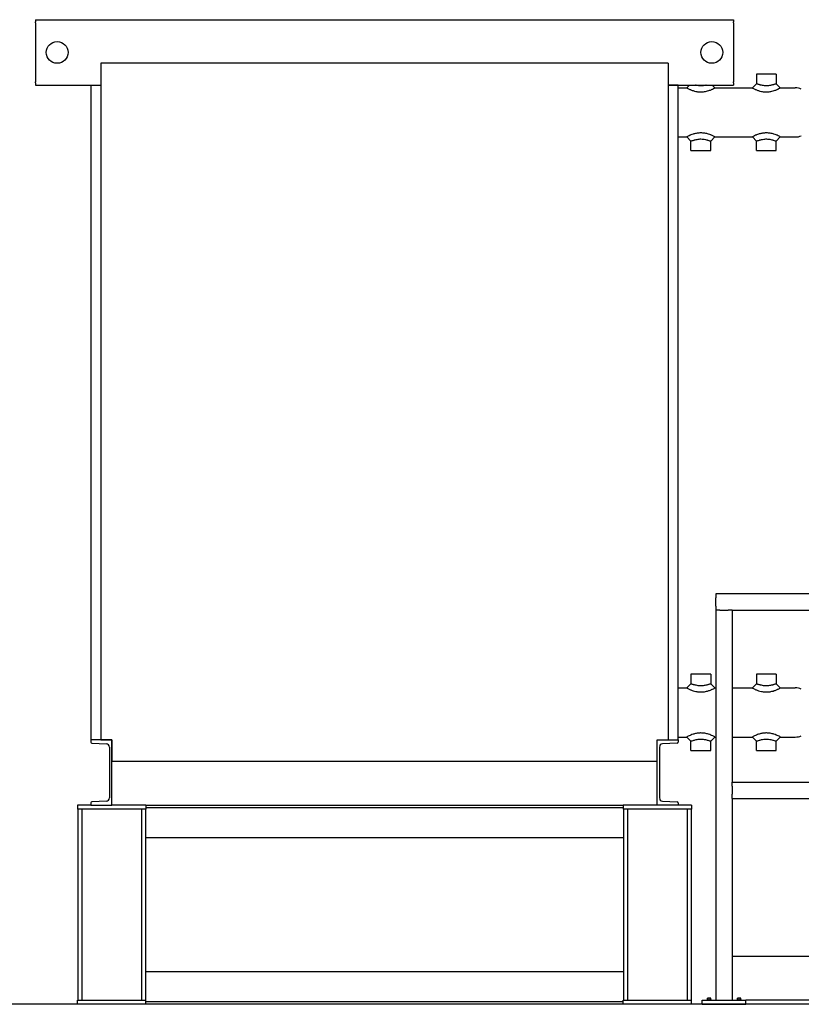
# Model space of a CAD drawing. Header units: inches. Extents: x 18 to 846, y -67 to 561.
# Tile 463 of 656: x 337 to 409, y 257 to 347. Entities that reach past the tile are written whole.
import ezdxf

# ---------------------------------------------------------------- set-up
doc = ezdxf.new("R2010")
doc.units = ezdxf.units.IN
doc.header["$LTSCALE"] = 24
doc.header["$MEASUREMENT"] = 0
doc.layers.add('Visible (ANSI)', color=7, linetype='Continuous', lineweight=30)

msp = doc.modelspace()

# ---------------------------------------------------------------- linework, layer by layer
at = {"layer": 'Visible (ANSI)'}
for p, q in [((338.55343, 347.16786), (402.55343, 347.16786)), ((338.55343, 347.16786), (338.55343, 346.96082)), ((338.55343, 346.86495), (338.55343, 346.96082)), ((338.55343, 346.86495), (338.55343, 346.79464)), ((338.55343, 346.79464), (338.55343, 346.49192)), ((402.55343, 347.16786), (402.55343, 346.96082)), ((402.55343, 346.86495), (402.55343, 346.96082)), ((402.55343, 346.86495), (402.55343, 346.79464)), ((402.55343, 346.79464), (402.55343, 346.49192)), ((338.55343, 346.49192), (338.55343, 341.84381)), ((402.55343, 346.49192), (402.55343, 341.84381)), ((344.55343, 343.16786), (344.55343, 281.16786)), ((396.55343, 343.16786), (344.55343, 343.16786)), ((396.55343, 343.16786), (396.55343, 281.16786)), ((406.45968, 342.16786), (404.64718, 342.16786)), ((404.64718, 342.16786), (404.64718, 341.29286)), ((406.45968, 342.16786), (406.45968, 341.29286)), ((338.55343, 341.84381), (338.55343, 341.54109)), ((338.55343, 341.54109), (338.55343, 341.47078)), ((338.55343, 341.37491), (338.55343, 341.47078)), ((338.55343, 341.37491), (338.55343, 341.16786)), ((338.55343, 341.16786), (344.55343, 341.16786)), ((343.63343, 341.16786), (343.63343, 281.16786)), ((343.63343, 341.16786), (344.55343, 341.16786)), ((396.55343, 341.16786), (402.55343, 341.16786)), ((397.47343, 341.16786), (396.55343, 341.16786)), ((397.47343, 281.16786), (397.47343, 341.16786)), ((398.27218, 340.91786), (398.52218, 341.16786)), ((400.58468, 341.16786), (400.83468, 340.91786)), ((402.55343, 341.84381), (402.55343, 341.54109)), ((402.55343, 341.54109), (402.55343, 341.47078)), ((402.55343, 341.37491), (402.55343, 341.47078)), ((402.55343, 341.37491), (402.55343, 341.16786)), ((404.27218, 340.91786), (404.64718, 341.29286)), ((406.45968, 341.29286), (406.83468, 340.91786)), ((397.47343, 340.91786), (398.27218, 340.91786)), ((400.83468, 340.91786), (404.27218, 340.91786)), ((406.83468, 340.91786), (408.20306, 340.91786)), ((397.47343, 336.41786), (398.27218, 336.41786)), ((398.64718, 336.04286), (398.27218, 336.41786)), ((398.64718, 335.16786), (398.64718, 336.04286)), ((400.83468, 336.41786), (400.45968, 336.04286)), ((400.45968, 335.16786), (400.45968, 336.04286)), ((400.83468, 336.41786), (404.27218, 336.41786)), ((404.64718, 336.04286), (404.27218, 336.41786)), ((404.64718, 335.16786), (404.64718, 336.04286)), ((406.83468, 336.41786), (406.45968, 336.04286)), ((406.45968, 335.16786), (406.45968, 336.04286)), ((406.83468, 336.41786), (408.20306, 336.41786)), ((398.64718, 335.16786), (400.45968, 335.16786)), ((404.64718, 335.16786), (406.45968, 335.16786)), ((426.03743, 294.54286), (400.92843, 294.54286)), ((400.92843, 294.54286), (400.92843, 294.16786)), ((400.92843, 293.41786), (400.92843, 294.16786)), ((400.92843, 293.41786), (400.92843, 293.04286)), ((400.92843, 293.04286), (400.92843, 257.29286)), ((401.30343, 293.04286), (400.92843, 293.04286)), ((401.30343, 293.04286), (402.05343, 293.04286)), ((402.42843, 293.04286), (402.05343, 293.04286)), ((402.42843, 293.04286), (402.42843, 277.29286)), ((402.42843, 293.04286), (424.53743, 293.04286)), ((400.45968, 287.16786), (398.64718, 287.16786)), ((398.64718, 287.16786), (398.64718, 286.29286)), ((400.45968, 287.16786), (400.45968, 286.29286)), ((406.45968, 287.16786), (404.64718, 287.16786)), ((404.64718, 287.16786), (404.64718, 286.29286)), ((406.45968, 287.16786), (406.45968, 286.29286)), ((398.27218, 285.91786), (398.64718, 286.29286)), ((400.45968, 286.29286), (400.83468, 285.91786)), ((404.27218, 285.91786), (404.64718, 286.29286)), ((406.45968, 286.29286), (406.83468, 285.91786)), ((397.47343, 285.91786), (398.27218, 285.91786)), ((400.83468, 285.91786), (400.92843, 285.91786)), ((402.42843, 285.91786), (404.27218, 285.91786)), ((406.83468, 285.91786), (408.20306, 285.91786)), ((345.55343, 281.16786), (343.63343, 281.16786)), ((343.63343, 281.16786), (343.63343, 280.96082)), ((343.72441, 280.86495), (345.06615, 280.79464)), ((344.55343, 281.16786), (345.55343, 281.16786)), ((345.55343, 281.16786), (345.55343, 279.16786)), ((345.55343, 275.16786), (345.55343, 281.16786)), ((395.55343, 279.16786), (395.55343, 281.16786)), ((395.55343, 281.16786), (396.55343, 281.16786)), ((395.55343, 275.16786), (395.55343, 281.16786)), ((395.55343, 281.16786), (397.47343, 281.16786)), ((397.38245, 280.86495), (396.04071, 280.79464)), ((397.47343, 281.41786), (398.27218, 281.41786)), ((397.47343, 281.16786), (397.47343, 280.96082)), ((398.64718, 281.04286), (398.27218, 281.41786)), ((398.64718, 280.16786), (398.64718, 281.04286)), ((400.83468, 281.41786), (400.45968, 281.04286)), ((400.45968, 280.16786), (400.45968, 281.04286)), ((400.83468, 281.41786), (400.92843, 281.41786)), ((402.42843, 281.41786), (404.27218, 281.41786)), ((404.64718, 281.04286), (404.27218, 281.41786)), ((404.64718, 280.16786), (404.64718, 281.04286)), ((406.83468, 281.41786), (406.45968, 281.04286)), ((406.45968, 280.16786), (406.45968, 281.04286)), ((406.83468, 281.41786), (408.20306, 281.41786)), ((345.35343, 280.49192), (345.35343, 275.84381)), ((395.75343, 280.49192), (395.75343, 275.84381)), ((398.64718, 280.16786), (400.45968, 280.16786)), ((404.64718, 280.16786), (406.45968, 280.16786)), ((395.55343, 279.16786), (345.55343, 279.16786)), ((402.42843, 277.29286), (424.53743, 277.29286)), ((402.42843, 276.91786), (402.42843, 277.29286)), ((402.42843, 276.91786), (402.42843, 276.16786)), ((402.42843, 275.79286), (402.42843, 276.16786)), ((343.63343, 275.37491), (343.63343, 275.16786)), ((345.06615, 275.54109), (343.72441, 275.47078)), ((396.04071, 275.54109), (397.38245, 275.47078)), ((397.47343, 275.37491), (397.47343, 275.16786)), ((402.42843, 275.79286), (402.42843, 257.29286)), ((402.42843, 275.79286), (424.53743, 275.79286)), ((343.63343, 275.16786), (342.42843, 275.16786)), ((342.42843, 275.16786), (342.42843, 274.79286)), ((348.67843, 274.79286), (342.42843, 274.79286)), ((342.45343, 274.79286), (342.45343, 257.29286)), ((342.81843, 274.79286), (342.81843, 257.29286)), ((343.63343, 275.16786), (345.55343, 275.16786)), ((348.67843, 275.16786), (345.55343, 275.16786)), ((348.28843, 274.79286), (348.28843, 257.29286)), ((348.65343, 274.79286), (348.65343, 257.29286)), ((348.67843, 275.16786), (348.67843, 274.79286)), ((348.67843, 275.16786), (392.42843, 275.16786)), ((392.42843, 274.91786), (348.67843, 274.91786)), ((395.55343, 275.16786), (392.42843, 275.16786)), ((392.42843, 275.16786), (392.42843, 274.79286)), ((398.67843, 274.79286), (392.42843, 274.79286)), ((392.45343, 274.79286), (392.45343, 257.29286)), ((392.81843, 274.79286), (392.81843, 257.29286)), ((397.47343, 275.16786), (395.55343, 275.16786)), ((398.67843, 275.16786), (397.47343, 275.16786)), ((398.28843, 274.79286), (398.28843, 257.29286)), ((398.65343, 274.79286), (398.65343, 257.29286)), ((398.67843, 275.16786), (398.67843, 274.79286)), ((392.45343, 272.16786), (348.65343, 272.16786)), ((424.53743, 261.29286), (402.42843, 261.29286)), ((348.65343, 259.91786), (392.45343, 259.91786)), ((342.42843, 257.29286), (348.67843, 257.29286)), ((342.42843, 256.91786), (342.42843, 257.29286)), ((348.67843, 256.91786), (348.67843, 257.29286)), ((392.42843, 257.29286), (398.67843, 257.29286)), ((392.42843, 256.91786), (392.42843, 257.29286)), ((398.67843, 256.91786), (398.67843, 257.29286)), ((399.67843, 257.29286), (403.67843, 257.29286)), ((399.67843, 256.91786), (399.67843, 257.29286)), ((400.08743, 257.33186), (400.51943, 257.33186)), ((400.08743, 257.33186), (400.08743, 257.29286)), ((400.22543, 257.48686), (400.14743, 257.48686)), ((400.14743, 257.48686), (400.14743, 257.46764)), ((400.14743, 257.33186), (400.14743, 257.46764)), ((400.38143, 257.48686), (400.22543, 257.48686)), ((400.30343, 257.33186), (400.30343, 257.46764)), ((400.45943, 257.48686), (400.38143, 257.48686)), ((400.45943, 257.46764), (400.45943, 257.48686)), ((400.45943, 257.33186), (400.45943, 257.46764)), ((400.51943, 257.33186), (400.51943, 257.29286)), ((402.83743, 257.33186), (403.26943, 257.33186)), ((402.83743, 257.33186), (402.83743, 257.29286)), ((402.97543, 257.48686), (402.89743, 257.48686)), ((402.89743, 257.48686), (402.89743, 257.46764)), ((402.89743, 257.33186), (402.89743, 257.46764)), ((403.13143, 257.48686), (402.97543, 257.48686)), ((403.05343, 257.33186), (403.05343, 257.46764)), ((403.20943, 257.48686), (403.13143, 257.48686)), ((403.20943, 257.46764), (403.20943, 257.48686)), ((403.20943, 257.33186), (403.20943, 257.46764)), ((403.26943, 257.33186), (403.26943, 257.29286)), ((423.28743, 257.29286), (403.67843, 257.29286)), ((403.67843, 256.91786), (403.67843, 257.29286)), ((538.67843, 256.91786), (331.67843, 256.91786)), ((348.67843, 257.16786), (392.42843, 257.16786)), ((399.67843, 256.91786), (403.67843, 256.91786))]:
    msp.add_line(p, q, dxfattribs=at)
for centre in [(340.55343, 344.16786), (400.55343, 344.16786)]:
    msp.add_circle(centre, 1, dxfattribs=at)
for centre, radius, start, end in [((408.20306, 339.41786), 1.5, 68.2727182, 90), ((408.20306, 337.91786), 1.5, 270, 291.7272818), ((408.20306, 284.41786), 1.5, 68.2727182, 90), ((343.72943, 280.96082), 0.096, 180, 267.0004445), ((345.05029, 280.49192), 0.30314, 0, 87.0004445), ((396.05657, 280.49192), 0.30314, 92.9995555, 180), ((397.37743, 280.96082), 0.096, 272.9995555, 0), ((408.20306, 282.91786), 1.5, 270, 291.7272818), ((343.72943, 275.37491), 0.096, 92.9995555, 180), ((345.05029, 275.84381), 0.30314, 272.9995555, 0), ((396.05657, 275.84381), 0.30314, 180, 267.0004445), ((397.37743, 275.37491), 0.096, 0, 87.0004445)]:
    msp.add_arc(centre, radius, start, end, dxfattribs=at)
for centre, start_param, end_param in [((400.22543, 257.26625), 0, 0.42053434), ((400.22543, 257.26625), 5.86265097, 6.28318531), ((400.38143, 257.26625), 0, 0.42053434), ((400.38143, 257.26625), 5.86265097, 6.28318531), ((402.97543, 257.26625), 0, 0.42053434), ((402.97543, 257.26625), 5.86265097, 6.28318531), ((403.13143, 257.26625), 0, 0.42053434), ((403.13143, 257.26625), 5.86265097, 6.28318531)]:
    msp.add_ellipse(centre, major_axis=(0, 0.22062), ratio=0.8660254, start_param=start_param, end_param=end_param, dxfattribs=at)
for points, knots in [([(400.04599, 341.16787), (400.03025, 341.16401), (400.01426, 341.16022), (399.94933, 341.14546), (399.89896, 341.13541), (399.78167, 341.11629), (399.7147, 341.10871), (399.61712, 341.10318), (399.58496, 341.10228), (399.52523, 341.10228), (399.49654, 341.103), (399.40958, 341.10741), (399.3501, 341.11342), (399.23095, 341.13097), (399.17125, 341.14246), (399.0958, 341.15947), (399.07818, 341.16362), (399.06086, 341.16787)], [5.56070868, 5.56070868, 5.56070868, 5.56070868, 5.70642662, 5.70642662, 6.1456643, 6.1456643, 6.73038552, 6.73038552, 7.02413965, 7.02413965, 7.28680588, 7.28680588, 7.80934495, 7.80934495, 8.3272658, 8.3272658, 8.48757062, 8.48757062, 8.48757062, 8.48757062]), ([(406.45968, 341.29286), (406.45968, 341.29286), (406.45785, 341.29223), (406.4447, 341.2877), (406.42296, 341.2802), (406.36036, 341.25929), (406.32085, 341.24632), (406.25043, 341.22441), (406.22309, 341.21613), (406.16676, 341.19974), (406.13824, 341.19175), (406.07324, 341.17447), (406.03616, 341.1652), (405.94933, 341.14546), (405.89896, 341.13541), (405.78167, 341.11629), (405.7147, 341.10871), (405.61712, 341.10318), (405.58496, 341.10228), (405.52523, 341.10228), (405.49654, 341.103), (405.40958, 341.10741), (405.3501, 341.11342), (405.23095, 341.13097), (405.17125, 341.14246), (405.081, 341.1628), (405.04906, 341.17062), (404.9878, 341.18651), (404.95885, 341.19447), (404.90041, 341.21119), (404.87129, 341.21989), (404.80451, 341.24046), (404.76869, 341.25204), (404.70941, 341.2716), (404.68597, 341.27957), (404.65484, 341.29021), (404.64718, 341.29286), (404.64718, 341.29286)], [3.51206982, 3.51206982, 3.51206982, 3.51206982, 3.72862879, 3.72862879, 4.26949959, 4.26949959, 4.77929071, 4.77929071, 5.07134153, 5.07134153, 5.36339235, 5.36339235, 5.70642662, 5.70642662, 6.1456643, 6.1456643, 6.73038551, 6.73038551, 7.02413965, 7.02413965, 7.28680588, 7.28680588, 7.80934495, 7.80934495, 8.3272658, 8.3272658, 8.62064719, 8.62064719, 8.91402858, 8.91402858, 9.21987013, 9.21987013, 9.65864991, 9.65864991, 10.09742969, 10.09742969, 10.53620947, 10.53620947, 10.53620947, 10.53620947]), ([(398.27218, 340.91786), (398.27218, 340.91786), (398.28008, 340.91332), (398.31285, 340.895), (398.3377, 340.88124), (398.40265, 340.84696), (398.44278, 340.82645), (398.52091, 340.78918), (398.55586, 340.77319), (398.62831, 340.7419), (398.66521, 340.72674), (398.74604, 340.69583), (398.78954, 340.68027), (398.91726, 340.63876), (399.00727, 340.61404), (399.19864, 340.57478), (399.30017, 340.56045), (399.45253, 340.5499), (399.50343, 340.54817), (399.60935, 340.54817), (399.66639, 340.55034), (399.83686, 340.56356), (399.94997, 340.58151), (400.13435, 340.62358), (400.20925, 340.64495), (400.3317, 340.68511), (400.38167, 340.70343), (400.46622, 340.73674), (400.50209, 340.75184), (400.57106, 340.7823), (400.60352, 340.79742), (400.68521, 340.83692), (400.72881, 340.85972), (400.79646, 340.89616), (400.81908, 340.90901), (400.83278, 340.91678), (400.83468, 340.91786), (400.83468, 340.91786)], [-10.53620947, -10.53620947, -10.53620947, -10.53620947, -10.09742969, -10.09742969, -9.65864991, -9.65864991, -9.21987013, -9.21987013, -8.91402858, -8.91402858, -8.62064719, -8.62064719, -8.3272658, -8.3272658, -7.80934495, -7.80934495, -7.28680588, -7.28680588, -7.02413965, -7.02413965, -6.73038552, -6.73038552, -6.1456643, -6.1456643, -5.70642662, -5.70642662, -5.36339235, -5.36339235, -5.07134153, -5.07134153, -4.77929071, -4.77929071, -4.26949959, -4.26949959, -3.72862879, -3.72862879, -3.51206982, -3.51206982, -3.51206982, -3.51206982]), ([(404.27218, 340.91786), (404.27218, 340.91786), (404.28008, 340.91332), (404.31285, 340.895), (404.3377, 340.88124), (404.40265, 340.84696), (404.44278, 340.82645), (404.52091, 340.78918), (404.55586, 340.77319), (404.62831, 340.7419), (404.66521, 340.72674), (404.74604, 340.69583), (404.78954, 340.68027), (404.91726, 340.63876), (405.00727, 340.61404), (405.19864, 340.57478), (405.30017, 340.56045), (405.45253, 340.5499), (405.50343, 340.54817), (405.60935, 340.54817), (405.66639, 340.55034), (405.83686, 340.56356), (405.94997, 340.58151), (406.13435, 340.62358), (406.20925, 340.64495), (406.3317, 340.68511), (406.38167, 340.70343), (406.46622, 340.73674), (406.50209, 340.75184), (406.57106, 340.7823), (406.60352, 340.79742), (406.68521, 340.83692), (406.72881, 340.85972), (406.79646, 340.89616), (406.81908, 340.90901), (406.83278, 340.91678), (406.83468, 340.91786), (406.83468, 340.91786)], [-10.53620947, -10.53620947, -10.53620947, -10.53620947, -10.09742969, -10.09742969, -9.65864991, -9.65864991, -9.21987013, -9.21987013, -8.91402858, -8.91402858, -8.62064719, -8.62064719, -8.3272658, -8.3272658, -7.80934495, -7.80934495, -7.28680588, -7.28680588, -7.02413965, -7.02413965, -6.73038551, -6.73038551, -6.1456643, -6.1456643, -5.70642662, -5.70642662, -5.36339235, -5.36339235, -5.07134153, -5.07134153, -4.77929071, -4.77929071, -4.26949959, -4.26949959, -3.72862879, -3.72862879, -3.51206982, -3.51206982, -3.51206982, -3.51206982]), ([(399.55343, 336.78756), (399.52148, 336.78756), (399.48916, 336.78686), (399.34819, 336.78064), (399.2382, 336.76737), (399.02761, 336.72714), (398.92723, 336.70014), (398.76515, 336.64759), (398.6997, 336.6229), (398.61799, 336.58936), (398.59448, 336.57933), (398.50391, 336.53939), (398.4439, 336.50986), (398.35097, 336.46185), (398.31702, 336.44307), (398.28008, 336.42241), (398.27218, 336.41786), (398.27218, 336.41786)], [-14.0482793, -14.0482793, -14.0482793, -14.0482793, -13.88041818, -13.88041818, -13.31955091, -13.31955091, -12.74821712, -12.74821712, -12.2913286, -12.2913286, -12.09985794, -12.09985794, -11.52555668, -11.52555668, -10.97498925, -10.97498925, -10.53620947, -10.53620947, -10.53620947, -10.53620947]), ([(400.83468, 336.41786), (400.83468, 336.41786), (400.82847, 336.42143), (400.79692, 336.43914), (400.76416, 336.4574), (400.67041, 336.50618), (400.60737, 336.53743), (400.51264, 336.57922), (400.489, 336.58931), (400.39962, 336.62599), (400.32441, 336.65407), (400.14298, 336.7106), (400.03356, 336.73804), (399.7991, 336.77704), (399.67375, 336.78756), (399.55343, 336.78756)], [-3.51206982, -3.51206982, -3.51206982, -3.51206982, -3.1223982, -3.1223982, -2.55823604, -2.55823604, -1.94948186, -1.94948186, -1.7569507, -1.7569507, -1.24025512, -1.24025512, -0.63207034, -0.63207034, 0, 0, 0, 0]), ([(405.55343, 336.78756), (405.52148, 336.78756), (405.48916, 336.78686), (405.34819, 336.78064), (405.2382, 336.76737), (405.02761, 336.72714), (404.92723, 336.70014), (404.76515, 336.64759), (404.6997, 336.6229), (404.61799, 336.58936), (404.59448, 336.57933), (404.50391, 336.53939), (404.4439, 336.50986), (404.35097, 336.46185), (404.31702, 336.44307), (404.28008, 336.42241), (404.27218, 336.41786), (404.27218, 336.41786)], [-14.0482793, -14.0482793, -14.0482793, -14.0482793, -13.88041818, -13.88041818, -13.31955091, -13.31955091, -12.74821712, -12.74821712, -12.2913286, -12.2913286, -12.09985794, -12.09985794, -11.52555668, -11.52555668, -10.97498925, -10.97498925, -10.53620947, -10.53620947, -10.53620947, -10.53620947]), ([(406.83468, 336.41786), (406.83468, 336.41786), (406.82847, 336.42143), (406.79692, 336.43914), (406.76416, 336.4574), (406.67041, 336.50618), (406.60737, 336.53743), (406.51264, 336.57922), (406.489, 336.58931), (406.39962, 336.62599), (406.32441, 336.65407), (406.14298, 336.7106), (406.03356, 336.73804), (405.7991, 336.77704), (405.67375, 336.78756), (405.55343, 336.78756)], [-3.51206982, -3.51206982, -3.51206982, -3.51206982, -3.1223982, -3.1223982, -2.55823604, -2.55823604, -1.94948186, -1.94948186, -1.7569507, -1.7569507, -1.24025512, -1.24025512, -0.63207034, -0.63207034, 0, 0, 0, 0]), ([(398.64718, 336.04286), (398.64718, 336.04286), (398.65484, 336.04552), (398.68994, 336.05752), (398.72194, 336.06839), (398.80553, 336.0956), (398.85776, 336.11205), (398.93168, 336.13353), (398.95051, 336.13887), (399.01465, 336.15649), (399.06381, 336.16907), (399.17825, 336.19483), (399.24431, 336.20727), (399.3738, 336.22508), (399.43731, 336.23057), (399.51719, 336.23315), (399.53541, 336.23344), (399.55343, 336.23344)], [10.53620947, 10.53620947, 10.53620947, 10.53620947, 10.97498925, 10.97498925, 11.52555668, 11.52555668, 12.09985794, 12.09985794, 12.2913286, 12.2913286, 12.74821712, 12.74821712, 13.31955091, 13.31955091, 13.88041818, 13.88041818, 14.0482793, 14.0482793, 14.0482793, 14.0482793]), ([(399.55343, 336.23344), (399.62127, 336.23344), (399.69208, 336.22919), (399.8334, 336.21219), (399.90391, 336.19977), (400.03012, 336.17236), (400.08629, 336.15812), (400.15645, 336.13884), (400.17539, 336.13348), (400.25272, 336.11099), (400.30783, 336.09354), (400.39256, 336.06584), (400.42361, 336.05524), (400.45367, 336.04495), (400.45968, 336.04286), (400.45968, 336.04286)], [0, 0, 0, 0, 0.63207034, 0.63207034, 1.24025512, 1.24025512, 1.7569507, 1.7569507, 1.94948186, 1.94948186, 2.55823604, 2.55823604, 3.1223982, 3.1223982, 3.51206982, 3.51206982, 3.51206982, 3.51206982]), ([(404.64718, 336.04286), (404.64718, 336.04286), (404.65484, 336.04552), (404.68994, 336.05752), (404.72194, 336.06839), (404.80553, 336.0956), (404.85776, 336.11205), (404.93168, 336.13353), (404.95051, 336.13887), (405.01465, 336.15649), (405.06381, 336.16907), (405.17825, 336.19483), (405.24431, 336.20727), (405.3738, 336.22508), (405.43731, 336.23057), (405.51719, 336.23315), (405.53541, 336.23344), (405.55343, 336.23344)], [10.53620947, 10.53620947, 10.53620947, 10.53620947, 10.97498925, 10.97498925, 11.52555668, 11.52555668, 12.09985794, 12.09985794, 12.2913286, 12.2913286, 12.74821712, 12.74821712, 13.31955091, 13.31955091, 13.88041818, 13.88041818, 14.0482793, 14.0482793, 14.0482793, 14.0482793]), ([(405.55343, 336.23344), (405.62127, 336.23344), (405.69208, 336.22919), (405.8334, 336.21219), (405.90391, 336.19977), (406.03012, 336.17236), (406.08629, 336.15812), (406.15645, 336.13884), (406.17539, 336.13348), (406.25272, 336.11099), (406.30783, 336.09354), (406.39256, 336.06584), (406.42361, 336.05524), (406.45367, 336.04495), (406.45968, 336.04286), (406.45968, 336.04286)], [0, 0, 0, 0, 0.63207034, 0.63207034, 1.24025512, 1.24025512, 1.7569507, 1.7569507, 1.94948186, 1.94948186, 2.55823604, 2.55823604, 3.1223982, 3.1223982, 3.51206982, 3.51206982, 3.51206982, 3.51206982]), ([(400.45968, 286.29286), (400.45968, 286.29286), (400.45785, 286.29223), (400.4447, 286.2877), (400.42296, 286.2802), (400.36036, 286.25929), (400.32085, 286.24632), (400.25043, 286.22441), (400.22309, 286.21613), (400.16676, 286.19974), (400.13824, 286.19175), (400.07324, 286.17447), (400.03616, 286.1652), (399.94933, 286.14546), (399.89896, 286.13541), (399.78167, 286.11629), (399.7147, 286.10871), (399.61712, 286.10318), (399.58496, 286.10228), (399.52523, 286.10228), (399.49654, 286.103), (399.40958, 286.10741), (399.3501, 286.11342), (399.23095, 286.13097), (399.17125, 286.14246), (399.081, 286.1628), (399.04906, 286.17062), (398.9878, 286.18651), (398.95885, 286.19447), (398.90041, 286.21119), (398.87129, 286.21989), (398.80451, 286.24046), (398.76869, 286.25204), (398.70941, 286.2716), (398.68597, 286.27957), (398.65484, 286.29021), (398.64718, 286.29286), (398.64718, 286.29286)], [3.51206982, 3.51206982, 3.51206982, 3.51206982, 3.72862879, 3.72862879, 4.26949959, 4.26949959, 4.77929071, 4.77929071, 5.07134153, 5.07134153, 5.36339235, 5.36339235, 5.70642662, 5.70642662, 6.1456643, 6.1456643, 6.73038552, 6.73038552, 7.02413965, 7.02413965, 7.28680588, 7.28680588, 7.80934495, 7.80934495, 8.3272658, 8.3272658, 8.62064719, 8.62064719, 8.91402858, 8.91402858, 9.21987013, 9.21987013, 9.65864991, 9.65864991, 10.09742969, 10.09742969, 10.53620947, 10.53620947, 10.53620947, 10.53620947]), ([(406.45968, 286.29286), (406.45968, 286.29286), (406.45785, 286.29223), (406.4447, 286.2877), (406.42296, 286.2802), (406.36036, 286.25929), (406.32085, 286.24632), (406.25043, 286.22441), (406.22309, 286.21613), (406.16676, 286.19974), (406.13824, 286.19175), (406.07324, 286.17447), (406.03616, 286.1652), (405.94933, 286.14546), (405.89896, 286.13541), (405.78167, 286.11629), (405.7147, 286.10871), (405.61712, 286.10318), (405.58496, 286.10228), (405.52523, 286.10228), (405.49654, 286.103), (405.40958, 286.10741), (405.3501, 286.11342), (405.23095, 286.13097), (405.17125, 286.14246), (405.081, 286.1628), (405.04906, 286.17062), (404.9878, 286.18651), (404.95885, 286.19447), (404.90041, 286.21119), (404.87129, 286.21989), (404.80451, 286.24046), (404.76869, 286.25204), (404.70941, 286.2716), (404.68597, 286.27957), (404.65484, 286.29021), (404.64718, 286.29286), (404.64718, 286.29286)], [3.51206982, 3.51206982, 3.51206982, 3.51206982, 3.72862879, 3.72862879, 4.26949959, 4.26949959, 4.77929071, 4.77929071, 5.07134153, 5.07134153, 5.36339235, 5.36339235, 5.70642662, 5.70642662, 6.1456643, 6.1456643, 6.73038551, 6.73038551, 7.02413965, 7.02413965, 7.28680588, 7.28680588, 7.80934495, 7.80934495, 8.3272658, 8.3272658, 8.62064719, 8.62064719, 8.91402858, 8.91402858, 9.21987013, 9.21987013, 9.65864991, 9.65864991, 10.09742969, 10.09742969, 10.53620947, 10.53620947, 10.53620947, 10.53620947]), ([(398.27218, 285.91786), (398.27218, 285.91786), (398.28008, 285.91332), (398.31285, 285.895), (398.3377, 285.88124), (398.40265, 285.84696), (398.44278, 285.82645), (398.52091, 285.78918), (398.55586, 285.77319), (398.62831, 285.7419), (398.66521, 285.72674), (398.74604, 285.69583), (398.78954, 285.68027), (398.91726, 285.63876), (399.00727, 285.61404), (399.19864, 285.57478), (399.30017, 285.56045), (399.45253, 285.5499), (399.50343, 285.54817), (399.60935, 285.54817), (399.66639, 285.55034), (399.83686, 285.56356), (399.94997, 285.58151), (400.13435, 285.62358), (400.20925, 285.64495), (400.3317, 285.68511), (400.38167, 285.70343), (400.46622, 285.73674), (400.50209, 285.75184), (400.57106, 285.7823), (400.60352, 285.79742), (400.68521, 285.83692), (400.72881, 285.85972), (400.79646, 285.89616), (400.81908, 285.90901), (400.83278, 285.91678), (400.83468, 285.91786), (400.83468, 285.91786)], [-10.53620947, -10.53620947, -10.53620947, -10.53620947, -10.09742969, -10.09742969, -9.65864991, -9.65864991, -9.21987013, -9.21987013, -8.91402858, -8.91402858, -8.62064719, -8.62064719, -8.3272658, -8.3272658, -7.80934495, -7.80934495, -7.28680588, -7.28680588, -7.02413965, -7.02413965, -6.73038552, -6.73038552, -6.1456643, -6.1456643, -5.70642662, -5.70642662, -5.36339235, -5.36339235, -5.07134153, -5.07134153, -4.77929071, -4.77929071, -4.26949959, -4.26949959, -3.72862879, -3.72862879, -3.51206982, -3.51206982, -3.51206982, -3.51206982]), ([(404.27218, 285.91786), (404.27218, 285.91786), (404.28008, 285.91332), (404.31285, 285.895), (404.3377, 285.88124), (404.40265, 285.84696), (404.44278, 285.82645), (404.52091, 285.78918), (404.55586, 285.77319), (404.62831, 285.7419), (404.66521, 285.72674), (404.74604, 285.69583), (404.78954, 285.68027), (404.91726, 285.63876), (405.00727, 285.61404), (405.19864, 285.57478), (405.30017, 285.56045), (405.45253, 285.5499), (405.50343, 285.54817), (405.60935, 285.54817), (405.66639, 285.55034), (405.83686, 285.56356), (405.94997, 285.58151), (406.13435, 285.62358), (406.20925, 285.64495), (406.3317, 285.68511), (406.38167, 285.70343), (406.46622, 285.73674), (406.50209, 285.75184), (406.57106, 285.7823), (406.60352, 285.79742), (406.68521, 285.83692), (406.72881, 285.85972), (406.79646, 285.89616), (406.81908, 285.90901), (406.83278, 285.91678), (406.83468, 285.91786), (406.83468, 285.91786)], [-10.53620947, -10.53620947, -10.53620947, -10.53620947, -10.09742969, -10.09742969, -9.65864991, -9.65864991, -9.21987013, -9.21987013, -8.91402858, -8.91402858, -8.62064719, -8.62064719, -8.3272658, -8.3272658, -7.80934495, -7.80934495, -7.28680588, -7.28680588, -7.02413965, -7.02413965, -6.73038551, -6.73038551, -6.1456643, -6.1456643, -5.70642662, -5.70642662, -5.36339235, -5.36339235, -5.07134153, -5.07134153, -4.77929071, -4.77929071, -4.26949959, -4.26949959, -3.72862879, -3.72862879, -3.51206982, -3.51206982, -3.51206982, -3.51206982]), ([(399.55343, 281.78756), (399.52148, 281.78756), (399.48916, 281.78686), (399.34819, 281.78064), (399.2382, 281.76737), (399.02761, 281.72714), (398.92723, 281.70014), (398.76515, 281.64759), (398.6997, 281.6229), (398.61799, 281.58936), (398.59448, 281.57933), (398.50391, 281.53939), (398.4439, 281.50986), (398.35097, 281.46185), (398.31702, 281.44307), (398.28008, 281.42241), (398.27218, 281.41786), (398.27218, 281.41786)], [-14.0482793, -14.0482793, -14.0482793, -14.0482793, -13.88041818, -13.88041818, -13.31955091, -13.31955091, -12.74821712, -12.74821712, -12.2913286, -12.2913286, -12.09985794, -12.09985794, -11.52555668, -11.52555668, -10.97498925, -10.97498925, -10.53620947, -10.53620947, -10.53620947, -10.53620947]), ([(400.83468, 281.41786), (400.83468, 281.41786), (400.82847, 281.42143), (400.79692, 281.43914), (400.76416, 281.4574), (400.67041, 281.50618), (400.60737, 281.53743), (400.51264, 281.57922), (400.489, 281.58931), (400.39962, 281.62599), (400.32441, 281.65407), (400.14298, 281.7106), (400.03356, 281.73804), (399.7991, 281.77704), (399.67375, 281.78756), (399.55343, 281.78756)], [-3.51206982, -3.51206982, -3.51206982, -3.51206982, -3.1223982, -3.1223982, -2.55823604, -2.55823604, -1.94948186, -1.94948186, -1.7569507, -1.7569507, -1.24025512, -1.24025512, -0.63207034, -0.63207034, 0, 0, 0, 0]), ([(405.55343, 281.78756), (405.52148, 281.78756), (405.48916, 281.78686), (405.34819, 281.78064), (405.2382, 281.76737), (405.02761, 281.72714), (404.92723, 281.70014), (404.76515, 281.64759), (404.6997, 281.6229), (404.61799, 281.58936), (404.59448, 281.57933), (404.50391, 281.53939), (404.4439, 281.50986), (404.35097, 281.46185), (404.31702, 281.44307), (404.28008, 281.42241), (404.27218, 281.41786), (404.27218, 281.41786)], [-14.0482793, -14.0482793, -14.0482793, -14.0482793, -13.88041818, -13.88041818, -13.31955091, -13.31955091, -12.74821712, -12.74821712, -12.2913286, -12.2913286, -12.09985794, -12.09985794, -11.52555668, -11.52555668, -10.97498925, -10.97498925, -10.53620947, -10.53620947, -10.53620947, -10.53620947]), ([(406.83468, 281.41786), (406.83468, 281.41786), (406.82847, 281.42143), (406.79692, 281.43914), (406.76416, 281.4574), (406.67041, 281.50618), (406.60737, 281.53743), (406.51264, 281.57922), (406.489, 281.58931), (406.39962, 281.62599), (406.32441, 281.65407), (406.14298, 281.7106), (406.03356, 281.73804), (405.7991, 281.77704), (405.67375, 281.78756), (405.55343, 281.78756)], [-3.51206982, -3.51206982, -3.51206982, -3.51206982, -3.1223982, -3.1223982, -2.55823604, -2.55823604, -1.94948186, -1.94948186, -1.7569507, -1.7569507, -1.24025512, -1.24025512, -0.63207034, -0.63207034, 0, 0, 0, 0]), ([(398.64718, 281.04286), (398.64718, 281.04286), (398.65484, 281.04552), (398.68994, 281.05752), (398.72194, 281.06839), (398.80553, 281.0956), (398.85776, 281.11205), (398.93168, 281.13353), (398.95051, 281.13887), (399.01465, 281.15649), (399.06381, 281.16907), (399.17825, 281.19483), (399.24431, 281.20727), (399.3738, 281.22508), (399.43731, 281.23057), (399.51719, 281.23315), (399.53541, 281.23344), (399.55343, 281.23344)], [10.53620947, 10.53620947, 10.53620947, 10.53620947, 10.97498925, 10.97498925, 11.52555668, 11.52555668, 12.09985794, 12.09985794, 12.2913286, 12.2913286, 12.74821712, 12.74821712, 13.31955091, 13.31955091, 13.88041818, 13.88041818, 14.0482793, 14.0482793, 14.0482793, 14.0482793]), ([(399.55343, 281.23344), (399.62127, 281.23344), (399.69208, 281.22919), (399.8334, 281.21219), (399.90391, 281.19977), (400.03012, 281.17236), (400.08629, 281.15812), (400.15645, 281.13884), (400.17539, 281.13348), (400.25272, 281.11099), (400.30783, 281.09354), (400.39256, 281.06584), (400.42361, 281.05524), (400.45367, 281.04495), (400.45968, 281.04286), (400.45968, 281.04286)], [0, 0, 0, 0, 0.63207034, 0.63207034, 1.24025512, 1.24025512, 1.7569507, 1.7569507, 1.94948186, 1.94948186, 2.55823604, 2.55823604, 3.1223982, 3.1223982, 3.51206982, 3.51206982, 3.51206982, 3.51206982]), ([(404.64718, 281.04286), (404.64718, 281.04286), (404.65484, 281.04552), (404.68994, 281.05752), (404.72194, 281.06839), (404.80553, 281.0956), (404.85776, 281.11205), (404.93168, 281.13353), (404.95051, 281.13887), (405.01465, 281.15649), (405.06381, 281.16907), (405.17825, 281.19483), (405.24431, 281.20727), (405.3738, 281.22508), (405.43731, 281.23057), (405.51719, 281.23315), (405.53541, 281.23344), (405.55343, 281.23344)], [10.53620947, 10.53620947, 10.53620947, 10.53620947, 10.97498925, 10.97498925, 11.52555668, 11.52555668, 12.09985794, 12.09985794, 12.2913286, 12.2913286, 12.74821712, 12.74821712, 13.31955091, 13.31955091, 13.88041818, 13.88041818, 14.0482793, 14.0482793, 14.0482793, 14.0482793]), ([(405.55343, 281.23344), (405.62127, 281.23344), (405.69208, 281.22919), (405.8334, 281.21219), (405.90391, 281.19977), (406.03012, 281.17236), (406.08629, 281.15812), (406.15645, 281.13884), (406.17539, 281.13348), (406.25272, 281.11099), (406.30783, 281.09354), (406.39256, 281.06584), (406.42361, 281.05524), (406.45367, 281.04495), (406.45968, 281.04286), (406.45968, 281.04286)], [0, 0, 0, 0, 0.63207034, 0.63207034, 1.24025512, 1.24025512, 1.7569507, 1.7569507, 1.94948186, 1.94948186, 2.55823604, 2.55823604, 3.1223982, 3.1223982, 3.51206982, 3.51206982, 3.51206982, 3.51206982])]:
    msp.add_open_spline(points, degree=3, knots=knots, dxfattribs=at)

doc.saveas('drawing.dxf')
